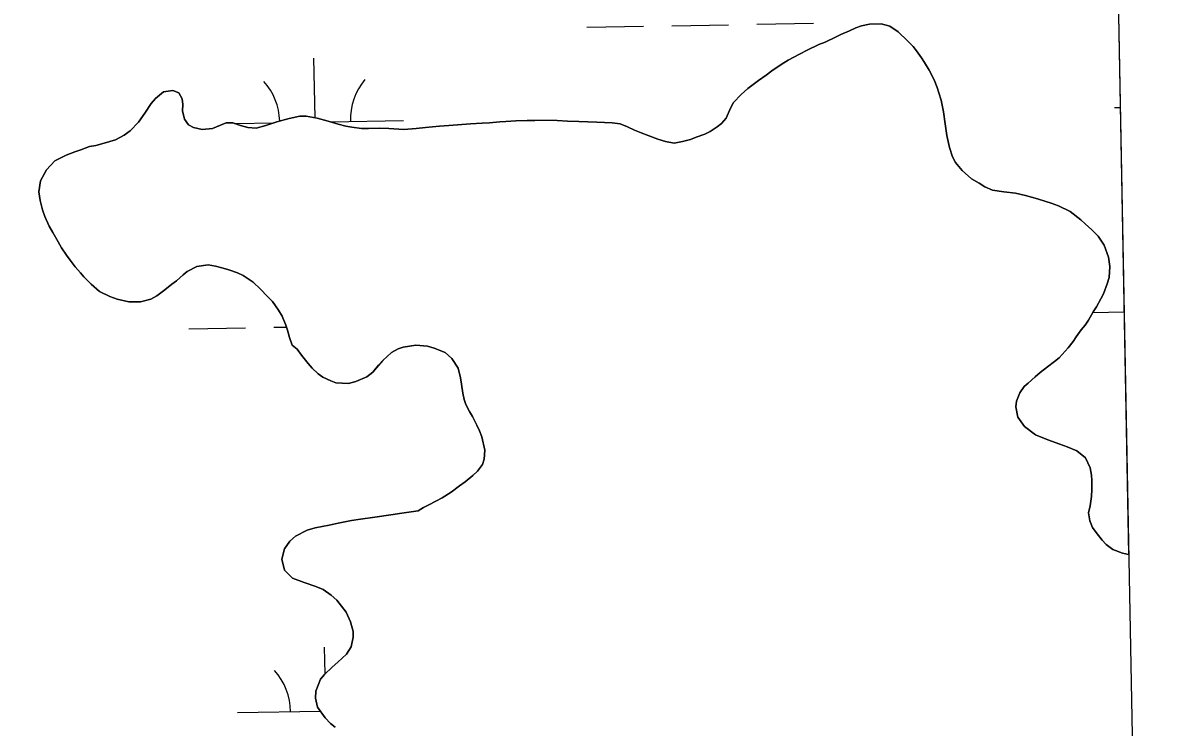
# Model space of a CAD drawing. Extents: x 3925854 to 3964121, y 224593 to 250589.
# Drawn here: x 3961397 to 3962042, y 231619 to 232017 of the extents above; entities that cross this region are included whole.
import ezdxf

# ---------------------------------------------------------------- set-up
doc = ezdxf.new("R2010")
doc.units = 0
for name, color, linetype in [('V-GRID-FRAM', 7, 'Continuous'), ('V-TOPO-SHOR', 7, 'Continuous'), ('V-WETL-SWMP', 7, 'Continuous')]:
    doc.layers.add(name, color=color, linetype=linetype)

msp = doc.modelspace()

# ---------------------------------------------------------------- linework, layer by layer
at = {"layer": 'V-GRID-FRAM'}
msp.add_lwpolyline([(3929791.517, 248207.597), (3961703.892, 248787.859), (3962042.387, 230608.264), (3930114.146, 230027.713), (3929791.517, 248207.597)], dxfattribs=at)
at = {"layer": 'V-TOPO-SHOR'}
for points in [[(3961764.812, 231948.657), (3961769.592, 231949.663), (3961774.082, 231950.818), (3961777.322, 231951.977), (3961782.253, 231953.792), (3961785.274, 231955.172), (3961789.253, 231957.871), (3961791.615, 231959.772), (3961794.349, 231962.698), (3961796.8, 231968.419), (3961798.359, 231971.644), (3961802.643, 231976.18), (3961806.481, 231979.617), (3961812.529, 231984.143), (3961816.879, 231987.061), (3961820.049, 231989.546), (3961825.284, 231993.048), (3961829.263, 231995.528), (3961835.673, 231998.876), (3961840.095, 232001.133), (3961846.722, 232004.334), (3961850.257, 232005.715), (3961856.149, 232008.625), (3961859.022, 232010.007), (3961864.03, 232012.188), (3961867.493, 232013.79), (3961870.805, 232014.875), (3961875.292, 232015.809), (3961881.831, 232016.071), (3961886.677, 232014.8), (3961891.438, 232011.617), (3961896.706, 232006.52), (3961899.921, 232003.198), (3961901.895, 232000.836), (3961904.742, 231996.929), (3961906.419, 231994.275), (3961909.045, 231989.853), (3961911.81, 231984.401), (3961913.481, 231980.057), (3961914.495, 231977.186), (3961915.797, 231972.92), (3961917.016, 231966.299), (3961918.011, 231959.534), (3961919.008, 231952.989), (3961920.52, 231946.147), (3961922.111, 231940.996), (3961923.932, 231937.68), (3961927.585, 231933.252), (3961932.929, 231928.597), (3961937.324, 231926.004), (3961940.476, 231924.079), (3961944.801, 231922.074), (3961951.117, 231921.235), (3961957.873, 231920.469), (3961963.38, 231919.193), (3961970.204, 231917.323), (3961974.974, 231915.683), (3961977.983, 231914.788), (3961982.165, 231913.223), (3961988.69, 231910.032), (3961994.692, 231905.299), (3961997.181, 231903.157), (3962000.986, 231899.686), (3962004.57, 231896.214), (3962007.924, 231891.053), (3962010.39, 231884.354), (3962011.175, 231879.06), (3962010.704, 231872.816), (3962009.583, 231869.22), (3962007.498, 231863.571), (3962006.016, 231860.786), (3962003.497, 231856.315), (3962001.719, 231853.384), (3961999.05, 231848.694), (3961997.125, 231845.838), (3961994.981, 231843.202), (3961992.171, 231839.321), (3961990.322, 231836.685), (3961987.657, 231833.023), (3961982.414, 231827.463), (3961979.758, 231825.419), (3961975.849, 231822.349), (3961971.792, 231819.136), (3961968.988, 231816.799), (3961965.002, 231813.217), (3961962.789, 231811.169), (3961960.2, 231807.655), (3961958.34, 231802.887), (3961958.031, 231799.801), (3961959.032, 231793.99), (3961962.975, 231788.756), (3961969.125, 231784.023), (3961976.019, 231781.049), (3961982.914, 231778.665), (3961987.022, 231777.103), (3961992.452, 231774.946), (3961997.428, 231771.026), (3962000.048, 231765.355), (3962000.689, 231761.237), (3962000.896, 231758.148), (3962000.945, 231753.08)], [(3961489.551, 231876.195), (3961487.261, 231874.223), (3961483.499, 231871.005), (3961480.845, 231868.961), (3961476.933, 231865.894), (3961472.436, 231862.387), (3961468.973, 231860.64), (3961463.16, 231859.125), (3961456.619, 231859.084), (3961449.939, 231860.585), (3961445.904, 231862.074), (3961440.112, 231864.894), (3961435.357, 231869.107), (3961431.261, 231873.242), (3961429.287, 231875.527), (3961426.364, 231878.923), (3961423.444, 231882.683), (3961421.398, 231885.339), (3961418.553, 231889.616), (3961416.657, 231892.858), (3961413.597, 231898.238), (3961411.629, 231901.775), (3961409.157, 231907.298), (3961407.852, 231910.978), (3961406.48, 231916.348), (3961405.843, 231921.204), (3961406.683, 231927.444), (3961410.091, 231933.6), (3961414.893, 231938.723), (3961421.154, 231941.926), (3961426.088, 231943.814), (3961429.473, 231944.973), (3961434.478, 231946.712), (3961438.009, 231947.431), (3961442.646, 231948.584), (3961449.121, 231950.609), (3961454.057, 231953.159), (3961457.377, 231955.715), (3961462.03, 231960.468), (3961465.727, 231965.596), (3961469.282, 231971.089), (3961471.719, 231973.944), (3961476.147, 231977.671), (3961481.515, 231978.454), (3961484.89, 231977.114), (3961486.784, 231973.725), (3961487.208, 231970.415), (3961486.899, 231966.891), (3961488.052, 231962.182), (3961490.387, 231958.936), (3961493.248, 231957.601), (3961498.091, 231956.403), (3961503.973, 231956.962), (3961508.464, 231958.924), (3961511.704, 231960.159), (3961515.378, 231960.067), (3961519.708, 231958.723), (3961523.89, 231957.454), (3961528.666, 231957.212), (3961534.038, 231958.656), (3961540.292, 231960.681), (3961547.21, 231962.633), (3961553.244, 231964.001), (3961556.842, 231963.835), (3961563.156, 231962.705), (3961569.323, 231961.132), (3961574.899, 231959.487), (3961579.303, 231958.291), (3961582.606, 231957.687), (3961588.115, 231956.999), (3961592.01, 231956.98), (3961598.552, 231957.095), (3961603.549, 231956.999), (3961612.069, 231956.296), (3961618.981, 231956.999), (3961624.346, 231957.486), (3961632.141, 231958.185), (3961637.433, 231958.672), (3961644.933, 231959.299), (3961649.711, 231959.643), (3961656.326, 231960.052), (3961660.442, 231960.179), (3961666.25, 231960.667), (3961669.777, 231960.87), (3961675.44, 231961.283), (3961681.686, 231961.4), (3961686.169, 231961.453), (3961693.444, 231961.566), (3961698.736, 231961.394), (3961704.54, 231961.144), (3961711.005, 231960.966), (3961721.069, 231960.476), (3961729.74, 231960.069), (3961734.367, 231959.606), (3961738.401, 231957.97), (3961742.508, 231956.038), (3961746.176, 231954.552), (3961750.136, 231953.063), (3961755.564, 231950.98), (3961760.041, 231949.561), (3961764.812, 231948.657)], [(3961573.193, 231618.882), (3961570.705, 231621.027), (3961567.561, 231624.201), (3961563.328, 231630.175), (3961562.103, 231635.252), (3961562.341, 231639.219), (3961564.946, 231646.041), (3961567.162, 231648.527), (3961571.52, 231652.842), (3961574.84, 231655.619), (3961579.638, 231660.004), (3961582.229, 231664.256), (3961583.36, 231669.761), (3961583.374, 231672.921), (3961581.93, 231678.438), (3961579.458, 231683.89), (3961574.125, 231690.529), (3961571.053, 231693.409), (3961566.513, 231696.518), (3961562.405, 231698.375), (3961555.728, 231700.612), (3961549.127, 231703.067), (3961544.665, 231707.497), (3961543.151, 231713.752), (3961544.577, 231719.552), (3961547.61, 231723.873), (3961550.856, 231726.648), (3961557.414, 231730.146), (3961561.976, 231731.518), (3961569.773, 231733.025), (3961574.996, 231734.029), (3961582.497, 231735.536), (3961587.646, 231736.321), (3961595.662, 231737.457), (3961604.634, 231738.809), (3961610.885, 231739.661), (3961620.224, 231741.015), (3961623.097, 231742.837), (3961626.118, 231744.365), (3961630.245, 231746.477), (3961633.781, 231748.445), (3961638.793, 231751.507), (3961643.585, 231755.084), (3961646.758, 231757.421), (3961651.112, 231761.075), (3961653.694, 231763.414), (3961656.506, 231767.295), (3961657.548, 231770.303), (3961657.94, 231775.298), (3961656.137, 231782.802), (3961654.904, 231786.19), (3961653.305, 231789.429), (3961650.903, 231794.218), (3961649.152, 231797.167), (3961647.04, 231801.07), (3961646.098, 231803.942), (3961645.379, 231807.472), (3961644.671, 231812.621), (3961644.173, 231816.223), (3961642.803, 231821.667), (3961639.227, 231826.975), (3961635.348, 231830.449), (3961629.261, 231832.902), (3961625.52, 231833.951), (3961618.909, 231834.569), (3961611.776, 231833.5), (3961608.904, 231832.487), (3961605.146, 231830.373), (3961600.127, 231825.915), (3961597.837, 231823.205), (3961594.585, 231819.4), (3961591.191, 231816.625), (3961584.859, 231814.157), (3961580.738, 231812.926), (3961573.685, 231813.328), (3961570.75, 231814.37), (3961566.351, 231816.522), (3961563.642, 231818.374), (3961560.277, 231821.696), (3961558.085, 231824.204), (3961554.286, 231829.001), (3961551.804, 231832.319), (3961548.875, 231834.537), (3961547.352, 231838.88), (3961546.344, 231843.075), (3961545.402, 231845.944), (3961543.223, 231851.025), (3961541.179, 231854.417), (3961537.751, 231859.283), (3961535.043, 231862.16), (3961530.949, 231866.371), (3961526.927, 231870.137), (3961524.068, 231871.988), (3961521.211, 231873.985), (3961518.059, 231875.47), (3961513.144, 231877.184), (3961509.914, 231878.155), (3961505.585, 231879.277), (3961501.472, 231879.886), (3961495.074, 231879.034), (3961489.551, 231876.195)], [(3962000.945, 231753.08), (3962000.779, 231749.184), (3961999.943, 231743.825), (3961999.042, 231739.86), (3961999.831, 231735.446), (3962001.356, 231731.619), (3962003.327, 231728.743), (3962006.759, 231724.465), (3962009.1, 231722.028), (3962012.76, 231719.144), (3962018.263, 231717.133), (3962021.755, 231716.335)]]:
    msp.add_lwpolyline(points, dxfattribs=at)
at = {"layer": 'V-WETL-SWMP'}
for p, q in [((3962010.246, 232334.439), (3962021.755, 231716.336)), ((3961715.562, 232014.136), (3961747.557, 232014.718)), ((3961763.554, 232015.009), (3961795.549, 232015.591)), ((3961811.546, 232015.882), (3961843.541, 232016.463)), ((3961870.804, 232014.875), (3961867.492, 232013.789)), ((3961875.291, 232015.809), (3961870.804, 232014.875)), ((3961881.832, 232016.072), (3961875.291, 232015.809)), ((3961886.676, 232014.799), (3961881.832, 232016.072)), ((3961891.438, 232011.616), (3961886.676, 232014.799)), ((3961856.15, 232008.625), (3961850.257, 232005.714)), ((3961859.022, 232010.008), (3961856.15, 232008.625)), ((3961864.03, 232012.189), (3961859.022, 232010.008)), ((3961867.492, 232013.789), (3961864.03, 232012.189)), ((3961896.705, 232006.52), (3961891.438, 232011.616)), ((3961840.094, 232001.133), (3961835.674, 231998.876)), ((3961846.723, 232004.335), (3961840.094, 232001.133)), ((3961850.257, 232005.714), (3961846.723, 232004.335)), ((3961899.922, 232003.198), (3961896.705, 232006.52)), ((3961901.895, 232000.837), (3961899.922, 232003.198)), ((3961561.876, 231962.934), (3961561.264, 231996.586)), ((3961829.264, 231995.527), (3961825.284, 231993.047)), ((3961835.674, 231998.876), (3961829.264, 231995.527)), ((3961904.742, 231996.929), (3961901.895, 232000.837)), ((3961906.42, 231994.275), (3961904.742, 231996.929)), ((3961820.05, 231989.545), (3961816.878, 231987.061)), ((3961825.284, 231993.047), (3961820.05, 231989.545)), ((3961909.044, 231989.853), (3961906.42, 231994.275)), ((3961911.81, 231984.402), (3961909.044, 231989.853)), ((3961812.528, 231984.143), (3961806.481, 231979.616)), ((3961816.878, 231987.061), (3961812.528, 231984.143)), ((3961913.48, 231980.058), (3961911.81, 231984.402)), ((3961476.147, 231977.671), (3961471.72, 231973.944)), ((3961481.515, 231978.454), (3961476.147, 231977.671)), ((3961484.889, 231977.115), (3961481.515, 231978.454)), ((3961486.784, 231973.725), (3961484.889, 231977.115)), ((3961802.643, 231976.18), (3961798.359, 231971.644)), ((3961806.481, 231979.616), (3961802.643, 231976.18)), ((3961914.495, 231977.187), (3961913.48, 231980.058)), ((3961915.797, 231972.919), (3961914.495, 231977.187)), ((3961469.281, 231971.09), (3961465.727, 231965.596)), ((3961471.72, 231973.944), (3961469.281, 231971.09)), ((3961487.209, 231970.416), (3961486.784, 231973.725)), ((3961486.898, 231966.89), (3961487.209, 231970.416)), ((3961798.359, 231971.644), (3961796.8, 231968.418)), ((3961917.015, 231966.299), (3961915.797, 231972.919)), ((3962013.751, 231968.808), (3962017.053, 231968.868)), ((3961465.727, 231965.596), (3961462.029, 231960.469)), ((3961488.051, 231962.182), (3961486.898, 231966.89)), ((3961547.21, 231962.633), (3961540.293, 231960.682)), ((3961553.243, 231964.001), (3961547.21, 231962.633)), ((3961556.843, 231963.836), (3961553.243, 231964.001)), ((3961563.157, 231962.704), (3961556.843, 231963.836)), ((3961569.323, 231961.131), (3961563.157, 231962.704)), ((3961794.348, 231962.698), (3961791.615, 231959.772)), ((3961796.8, 231968.418), (3961794.348, 231962.698)), ((3961918.011, 231959.534), (3961917.015, 231966.299)), ((3961462.029, 231960.469), (3961457.376, 231955.715)), ((3961490.387, 231958.937), (3961488.051, 231962.182)), ((3961493.247, 231957.601), (3961490.387, 231958.937)), ((3961498.091, 231956.402), (3961493.247, 231957.601)), ((3961503.973, 231956.961), (3961498.091, 231956.402)), ((3961508.465, 231958.924), (3961503.973, 231956.961)), ((3961511.704, 231960.158), (3961508.465, 231958.924)), ((3961515.378, 231960.067), (3961511.704, 231960.158)), ((3961519.707, 231958.723), (3961515.378, 231960.067)), ((3961516.355, 231959.764), (3961538.714, 231960.17)), ((3961523.89, 231957.454), (3961519.707, 231958.723)), ((3961528.666, 231957.211), (3961523.89, 231957.454)), ((3961534.037, 231958.655), (3961528.666, 231957.211)), ((3961540.293, 231960.682), (3961534.037, 231958.655)), ((3961574.9, 231959.488), (3961569.323, 231961.131)), ((3961570.615, 231960.75), (3961611.91, 231961.501)), ((3961579.303, 231958.291), (3961574.9, 231959.488)), ((3961582.607, 231957.687), (3961579.303, 231958.291)), ((3961588.116, 231956.999), (3961582.607, 231957.687)), ((3961592.01, 231956.98), (3961588.116, 231956.999)), ((3961598.551, 231957.096), (3961592.01, 231956.98)), ((3961603.548, 231956.999), (3961598.551, 231957.096)), ((3961612.069, 231956.296), (3961603.548, 231956.999)), ((3961618.98, 231956.998), (3961612.069, 231956.296)), ((3961624.347, 231957.487), (3961618.98, 231956.998)), ((3961632.14, 231958.184), (3961624.347, 231957.487)), ((3961637.433, 231958.673), (3961632.14, 231958.184)), ((3961644.932, 231959.299), (3961637.433, 231958.673)), ((3961649.71, 231959.643), (3961644.932, 231959.299)), ((3961656.326, 231960.053), (3961649.71, 231959.643)), ((3961660.442, 231960.18), (3961656.326, 231960.053)), ((3961666.25, 231960.667), (3961660.442, 231960.18)), ((3961669.778, 231960.87), (3961666.25, 231960.667)), ((3961675.439, 231961.284), (3961669.778, 231960.87)), ((3961681.686, 231961.401), (3961675.439, 231961.284)), ((3961686.169, 231961.453), (3961681.686, 231961.401)), ((3961693.444, 231961.565), (3961686.169, 231961.453)), ((3961698.735, 231961.393), (3961693.444, 231961.565)), ((3961704.539, 231961.144), (3961698.735, 231961.393)), ((3961711.005, 231960.966), (3961704.539, 231961.144)), ((3961721.07, 231960.477), (3961711.005, 231960.966)), ((3961729.74, 231960.068), (3961721.07, 231960.477)), ((3961734.367, 231959.605), (3961729.74, 231960.068)), ((3961738.401, 231957.969), (3961734.367, 231959.605)), ((3961742.507, 231956.039), (3961738.401, 231957.969)), ((3961746.175, 231954.552), (3961742.507, 231956.039)), ((3961789.254, 231957.872), (3961785.273, 231955.173)), ((3961791.615, 231959.772), (3961789.254, 231957.872)), ((3961919.009, 231952.988), (3961918.011, 231959.534)), ((3961449.121, 231950.61), (3961442.645, 231948.584)), ((3961454.057, 231953.159), (3961449.121, 231950.61)), ((3961457.376, 231955.715), (3961454.057, 231953.159)), ((3961750.136, 231953.063), (3961746.175, 231954.552)), ((3961755.564, 231950.979), (3961750.136, 231953.063)), ((3961760.04, 231949.561), (3961755.564, 231950.979)), ((3961764.812, 231948.657), (3961760.04, 231949.561)), ((3961769.593, 231949.663), (3961764.812, 231948.657)), ((3961774.082, 231950.817), (3961769.593, 231949.663)), ((3961777.321, 231951.977), (3961774.082, 231950.817)), ((3961782.253, 231953.791), (3961777.321, 231951.977)), ((3961785.273, 231955.173), (3961782.253, 231953.791)), ((3961920.519, 231946.147), (3961919.009, 231952.988)), ((3961426.087, 231943.813), (3961421.154, 231941.926)), ((3961429.473, 231944.973), (3961426.087, 231943.813)), ((3961434.478, 231946.712), (3961429.473, 231944.973)), ((3961438.009, 231947.43), (3961434.478, 231946.712)), ((3961442.645, 231948.584), (3961438.009, 231947.43)), ((3961922.111, 231940.995), (3961920.519, 231946.147)), ((3961414.893, 231938.723), (3961410.091, 231933.601)), ((3961421.154, 231941.926), (3961414.893, 231938.723)), ((3961923.932, 231937.68), (3961922.111, 231940.995)), ((3961927.585, 231933.253), (3961923.932, 231937.68)), ((3961410.091, 231933.601), (3961406.682, 231927.445)), ((3961932.928, 231928.598), (3961927.585, 231933.253)), ((3961406.682, 231927.445), (3961405.843, 231921.203)), ((3961937.324, 231926.004), (3961932.928, 231928.598)), ((3961940.475, 231924.079), (3961937.324, 231926.004)), ((3961944.801, 231922.074), (3961940.475, 231924.079)), ((3961405.843, 231921.203), (3961406.481, 231916.349)), ((3961951.117, 231921.235), (3961944.801, 231922.074)), ((3961957.874, 231920.468), (3961951.117, 231921.235)), ((3961963.38, 231919.192), (3961957.874, 231920.468)), ((3961970.205, 231917.322), (3961963.38, 231919.192)), ((3961974.974, 231915.683), (3961970.205, 231917.322)), ((3961406.481, 231916.349), (3961407.852, 231910.978)), ((3961407.852, 231910.978), (3961409.157, 231907.298)), ((3961977.983, 231914.787), (3961974.974, 231915.683)), ((3961982.164, 231913.223), (3961977.983, 231914.787)), ((3961988.689, 231910.032), (3961982.164, 231913.223)), ((3961409.157, 231907.298), (3961411.629, 231901.774)), ((3961994.692, 231905.3), (3961988.689, 231910.032)), ((3961997.18, 231903.157), (3961994.692, 231905.3)), ((3961411.629, 231901.774), (3961413.596, 231898.237)), ((3961413.596, 231898.237), (3961416.657, 231892.858)), ((3962000.985, 231899.685), (3961997.18, 231903.157)), ((3962004.569, 231896.214), (3962000.985, 231899.685)), ((3961416.657, 231892.858), (3961418.552, 231889.616)), ((3962007.925, 231891.054), (3962004.569, 231896.214)), ((3961418.552, 231889.616), (3961421.398, 231885.34)), ((3961421.398, 231885.34), (3961423.443, 231882.684)), ((3962010.391, 231884.355), (3962007.925, 231891.054)), ((3961423.443, 231882.684), (3961426.364, 231878.923)), ((3961426.364, 231878.923), (3961429.287, 231875.528)), ((3961489.55, 231876.195), (3961495.075, 231879.034)), ((3961495.075, 231879.034), (3961501.472, 231879.886)), ((3961501.472, 231879.886), (3961505.585, 231879.278)), ((3961505.585, 231879.278), (3961509.915, 231878.155)), ((3962011.174, 231879.06), (3962010.391, 231884.355)), ((3962010.704, 231872.816), (3962011.174, 231879.06)), ((3961429.287, 231875.528), (3961431.26, 231873.241)), ((3961431.26, 231873.241), (3961435.356, 231869.106)), ((3961483.499, 231871.006), (3961487.262, 231874.222)), ((3961487.262, 231874.222), (3961489.55, 231876.195)), ((3961509.915, 231878.155), (3961513.144, 231877.184)), ((3961513.144, 231877.184), (3961518.059, 231875.47)), ((3961518.059, 231875.47), (3961521.212, 231873.985)), ((3961521.212, 231873.985), (3961524.069, 231871.988)), ((3961524.069, 231871.988), (3961526.926, 231870.137)), ((3962009.584, 231869.22), (3962010.704, 231872.816)), ((3961435.356, 231869.106), (3961440.112, 231864.894)), ((3961472.435, 231862.388), (3961476.934, 231865.894)), ((3961476.934, 231865.894), (3961480.844, 231868.961)), ((3961480.844, 231868.961), (3961483.499, 231871.006)), ((3961526.926, 231870.137), (3961530.949, 231866.37)), ((3961530.949, 231866.37), (3961535.044, 231862.161)), ((3962007.499, 231863.572), (3962009.584, 231869.22)), ((3961440.112, 231864.894), (3961445.904, 231862.074)), ((3961445.904, 231862.074), (3961449.939, 231860.585)), ((3961449.939, 231860.585), (3961456.619, 231859.083)), ((3961456.619, 231859.083), (3961463.16, 231859.125)), ((3961463.16, 231859.125), (3961468.972, 231860.641)), ((3961468.972, 231860.641), (3961472.435, 231862.388)), ((3961535.044, 231862.161), (3961537.75, 231859.282)), ((3961537.75, 231859.282), (3961541.18, 231854.416)), ((3962003.496, 231856.316), (3962006.016, 231860.786)), ((3962006.016, 231860.786), (3962007.499, 231863.572)), ((3961541.18, 231854.416), (3961543.222, 231851.026)), ((3961999.051, 231848.694), (3962001.719, 231853.385)), ((3962001.577, 231853.136), (3962019.202, 231853.456)), ((3962001.719, 231853.385), (3962003.496, 231856.316)), ((3961543.222, 231851.026), (3961545.402, 231845.944)), ((3961997.126, 231845.837), (3961999.051, 231848.694)), ((3961490.621, 231843.845), (3961522.616, 231844.427)), ((3961538.613, 231844.717), (3961545.762, 231844.847)), ((3961545.402, 231845.944), (3961546.344, 231843.074)), ((3961546.344, 231843.074), (3961547.352, 231838.88)), ((3961992.171, 231839.321), (3961994.982, 231843.202)), ((3961994.982, 231843.202), (3961997.126, 231845.837)), ((3961547.352, 231838.88), (3961548.875, 231834.537)), ((3961548.875, 231834.537), (3961551.804, 231832.319)), ((3961608.904, 231832.486), (3961611.775, 231833.501)), ((3961611.775, 231833.501), (3961618.908, 231834.569)), ((3961618.908, 231834.569), (3961625.519, 231833.95)), ((3961625.519, 231833.95), (3961629.262, 231832.903)), ((3961987.658, 231833.023), (3961990.322, 231836.684)), ((3961990.322, 231836.684), (3961992.171, 231839.321)), ((3961551.804, 231832.319), (3961554.286, 231829)), ((3961554.286, 231829), (3961558.085, 231824.205)), ((3961600.127, 231825.914), (3961605.146, 231830.373)), ((3961605.146, 231830.373), (3961608.904, 231832.486)), ((3961629.262, 231832.903), (3961635.349, 231830.449)), ((3961635.349, 231830.449), (3961639.227, 231826.976)), ((3961639.227, 231826.976), (3961642.803, 231821.668)), ((3961979.759, 231825.418), (3961982.414, 231827.463)), ((3961982.414, 231827.463), (3961987.658, 231833.023)), ((3961558.085, 231824.205), (3961560.277, 231821.696)), ((3961560.277, 231821.696), (3961563.642, 231818.373)), ((3961594.585, 231819.4), (3961597.836, 231823.206)), ((3961597.836, 231823.206), (3961600.127, 231825.914)), ((3961642.803, 231821.668), (3961644.173, 231816.223)), ((3961971.792, 231819.136), (3961975.849, 231822.35)), ((3961975.849, 231822.35), (3961979.759, 231825.418)), ((3961563.642, 231818.373), (3961566.352, 231816.523)), ((3961566.352, 231816.523), (3961570.751, 231814.371)), ((3961570.751, 231814.371), (3961573.685, 231813.328)), ((3961580.738, 231812.926), (3961584.859, 231814.156)), ((3961584.859, 231814.156), (3961591.191, 231816.624)), ((3961591.191, 231816.624), (3961594.585, 231819.4)), ((3961644.173, 231816.223), (3961644.67, 231812.62)), ((3961965.003, 231813.216), (3961968.988, 231816.798)), ((3961968.988, 231816.798), (3961971.792, 231819.136)), ((3961573.685, 231813.328), (3961580.738, 231812.926)), ((3961644.67, 231812.62), (3961645.38, 231807.473)), ((3961645.38, 231807.473), (3961646.098, 231803.942)), ((3961958.34, 231802.886), (3961960.2, 231807.654)), ((3961960.2, 231807.654), (3961962.789, 231811.169)), ((3961962.789, 231811.169), (3961965.003, 231813.216)), ((3961646.098, 231803.942), (3961647.04, 231801.071)), ((3961647.04, 231801.071), (3961649.152, 231797.166)), ((3961958.031, 231799.801), (3961958.34, 231802.886)), ((3961649.152, 231797.166), (3961650.902, 231794.218)), ((3961959.032, 231793.991), (3961958.031, 231799.801)), ((3961650.902, 231794.218), (3961653.304, 231789.43)), ((3961653.304, 231789.43), (3961654.905, 231786.189)), ((3961962.975, 231788.755), (3961959.032, 231793.991)), ((3961969.125, 231784.022), (3961962.975, 231788.755)), ((3961654.905, 231786.189), (3961656.138, 231782.803)), ((3961656.138, 231782.803), (3961657.939, 231775.299)), ((3961976.019, 231781.05), (3961969.125, 231784.022)), ((3961657.939, 231775.299), (3961657.548, 231770.303)), ((3961982.915, 231778.665), (3961976.019, 231781.05)), ((3961987.023, 231777.102), (3961982.915, 231778.665)), ((3961992.451, 231774.945), (3961987.023, 231777.102)), ((3961657.548, 231770.303), (3961656.505, 231767.295)), ((3961997.429, 231771.026), (3961992.451, 231774.945)), ((3962000.047, 231765.355), (3961997.429, 231771.026)), ((3961653.694, 231763.414), (3961651.111, 231761.075)), ((3961656.505, 231767.295), (3961653.694, 231763.414)), ((3962000.689, 231761.237), (3962000.047, 231765.355)), ((3961646.757, 231757.421), (3961643.586, 231755.085)), ((3961651.111, 231761.075), (3961646.757, 231757.421)), ((3962000.895, 231758.149), (3962000.689, 231761.237)), ((3962000.944, 231753.079), (3962000.895, 231758.149)), ((3961638.792, 231751.507), (3961633.781, 231748.445)), ((3961643.586, 231755.085), (3961638.792, 231751.507)), ((3962000.778, 231749.185), (3962000.944, 231753.079)), ((3961623.098, 231742.837), (3961620.223, 231741.014)), ((3961626.118, 231744.366), (3961623.098, 231742.837)), ((3961630.244, 231746.477), (3961626.118, 231744.366)), ((3961633.781, 231748.445), (3961630.244, 231746.477)), ((3961999.043, 231739.86), (3961999.944, 231743.824)), ((3961999.944, 231743.824), (3962000.778, 231749.185)), ((3961595.662, 231737.457), (3961587.646, 231736.32)), ((3961604.634, 231738.81), (3961595.662, 231737.457)), ((3961610.884, 231739.662), (3961604.634, 231738.81)), ((3961620.223, 231741.014), (3961610.884, 231739.662)), ((3961999.831, 231735.447), (3961999.043, 231739.86)), ((3961557.413, 231730.145), (3961550.856, 231726.649)), ((3961561.976, 231731.519), (3961557.413, 231730.145)), ((3961569.773, 231733.025), (3961561.976, 231731.519)), ((3961574.995, 231734.029), (3961569.773, 231733.025)), ((3961582.498, 231735.536), (3961574.995, 231734.029)), ((3961587.646, 231736.32), (3961582.498, 231735.536)), ((3962001.356, 231731.618), (3961999.831, 231735.447)), ((3962003.326, 231728.743), (3962001.356, 231731.618)), ((3961547.61, 231723.872), (3961544.576, 231719.551)), ((3961550.856, 231726.649), (3961547.61, 231723.872)), ((3962006.759, 231724.464), (3962003.326, 231728.743)), ((3962009.099, 231722.028), (3962006.759, 231724.464)), ((3961544.576, 231719.551), (3961543.152, 231713.752)), ((3962012.76, 231719.144), (3962009.099, 231722.028)), ((3962018.262, 231717.134), (3962012.76, 231719.144)), ((3962021.755, 231716.336), (3962018.262, 231717.134)), ((3961543.152, 231713.752), (3961544.665, 231707.498)), ((3961544.665, 231707.498), (3961549.127, 231703.068)), ((3961549.127, 231703.068), (3961555.729, 231700.611)), ((3961555.729, 231700.611), (3961562.405, 231698.375)), ((3961562.405, 231698.375), (3961566.512, 231696.518)), ((3961566.512, 231696.518), (3961571.053, 231693.409)), ((3961571.053, 231693.409), (3961574.126, 231690.529)), ((3961574.126, 231690.529), (3961579.458, 231683.889)), ((3961579.458, 231683.889), (3961581.931, 231678.439)), ((3961581.931, 231678.439), (3961583.374, 231672.921)), ((3961583.374, 231672.921), (3961583.359, 231669.761)), ((3961583.359, 231669.761), (3961582.23, 231664.255)), ((3961567.585, 231648.946), (3961567.312, 231663.966)), ((3961579.638, 231660.005), (3961574.84, 231655.619)), ((3961582.23, 231664.255), (3961579.638, 231660.005)), ((3961571.52, 231652.842), (3961567.163, 231648.528)), ((3961574.84, 231655.619), (3961571.52, 231652.842)), ((3961564.947, 231646.04), (3961562.342, 231639.218)), ((3961567.163, 231648.528), (3961564.947, 231646.04)), ((3961562.342, 231639.218), (3961562.103, 231635.251)), ((3961562.103, 231635.251), (3961563.328, 231630.174)), ((3961517.974, 231627.063), (3961564.927, 231627.917)), ((3961563.328, 231630.174), (3961567.561, 231624.201)), ((3961567.561, 231624.201), (3961570.706, 231621.026)), ((3961570.706, 231621.026), (3961573.194, 231618.883))]:
    msp.add_line(p, q, dxfattribs=at)
for centre, start, end in [((3961506.676, 231960.063), 1.74639, 41.813537), ((3961617.143, 231962.071), 140.269876, 181.813534), ((3961512.724, 231627.443), 0.269879, 41.813537)]:
    msp.add_arc(centre, 35.246, start, end, dxfattribs=at)

doc.saveas('drawing.dxf')
